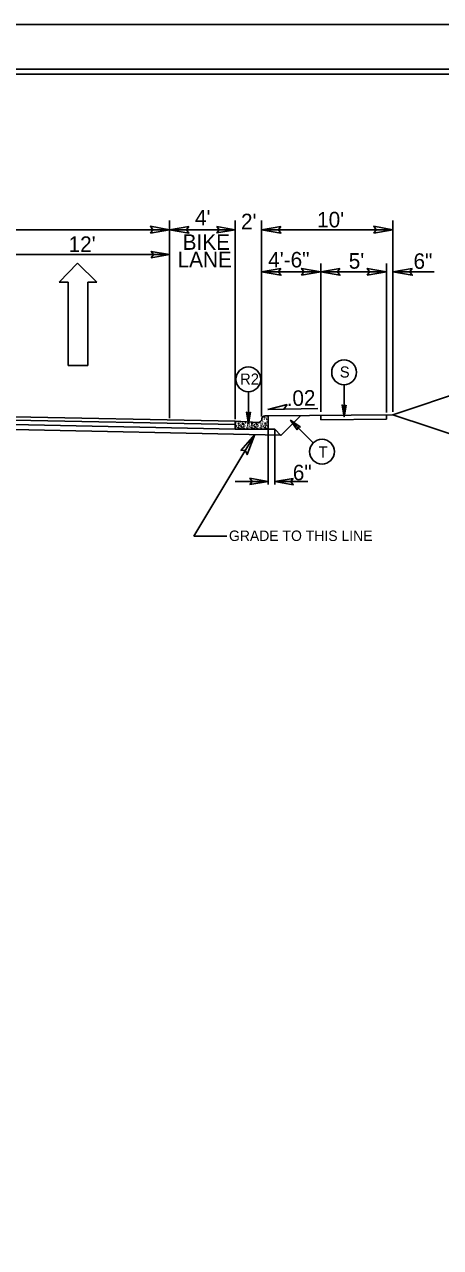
# Model space of a CAD drawing. Extents: x 957297 to 961629, y 830661 to 840840.
# Drawn here: x 959677 to 959886, y 839001 to 839615 of the extents above; entities that cross this region are included whole.
import ezdxf

# ---------------------------------------------------------------- set-up
doc = ezdxf.new("R2010")
doc.units = 0
for name, color, linetype in [('Old_Level_1', 7, 'Continuous'), ('Old_Level_11', 7, 'Continuous'), ('Old_Level_3', 7, 'Continuous'), ('Prop Dimension Text', 7, 'Continuous'), ('Prop Lane Arrow CELL', 7, 'Continuous'), ('Sheet Plot Border Inside CELL', 7, 'Continuous'), ('Sheet Plot Border Outside CELL', 7, 'Continuous'), ('Sheet Typical CELL', 7, 'Continuous'), ('Typical ID Circle CELL', 7, 'Continuous'), ('Typical Terminator CELL', 7, 'Continuous'), ('Typical Text ID Circle CELL', 7, 'Continuous')]:
    doc.layers.add(name, color=color, linetype=linetype)

# ---------------------------------------------------------------- blocks, each defined once
blk = doc.blocks.new('Lane Arrow Through')
at = {"layer": 'Prop Lane Arrow CELL'}
for p, q in [((-3.15, 1.6), (-3.15, 3.1)), ((-3.15, 3.1), (0, 0)), ((-17.15, 1.6), (-3.15, 1.6)), ((-17.15, -1.7), (-17.15, 1.6)), ((0, 0), (-3.15, -3.2)), ((-3.15, -1.7), (-17.15, -1.7)), ((-3.15, -3.2), (-3.15, -1.7))]:
    blk.add_line(p, q, dxfattribs=at)

msp = doc.modelspace()

# ---------------------------------------------------------------- linework, layer by layer
at = {"layer": 'Old_Level_1'}
for p, q in [((959749.66, 839516.83), (959749.66, 839417.53)), ((959782.66, 839516.83), (959782.66, 839417.03)), ((959795.87, 839516.83), (959795.87, 839418.23)), ((959861.91, 839516.83), (959861.91, 839420.69)), ((959494.54, 839512.21), (959749.66, 839512.21)), ((959749.66, 839512.21), (959782.66, 839512.21)), ((959861.91, 839512.21), (959795.87, 839512.21)), ((959656.18, 839499.67), (959749.66, 839499.67)), ((959825.59, 839491.06), (959795.87, 839491.06)), ((959825.59, 839495.22), (959825.59, 839420.69)), ((959858.61, 839491.06), (959825.59, 839491.06)), ((959858.61, 839495.22), (959858.61, 839420.32)), ((959861.91, 839491.06), (959882.58, 839491.06)), ((959861.91, 839419.21), (959939.1, 839444.94)), ((959824.16, 839422.35), (959799.05, 839421.85)), ((959494.54, 839421.75), (959782.66, 839415.93)), ((959494.54, 839420.03), (959782.66, 839414.2)), ((959494.54, 839417.77), (959782.66, 839411.95)), ((959861.91, 839419.21), (959798.95, 839418.58)), ((959805.6, 839408.81), (959815.53, 839418.74)), ((959825.59, 839418.84), (959825.59, 839416.67)), ((959858.61, 839417), (959825.59, 839416.67)), ((959858.61, 839419.18), (959858.61, 839417)), ((959939.1, 839393.48), (959861.91, 839419.21)), ((959494.54, 839415.28), (959805.61, 839408.99)), ((959799.24, 839411.95), (959802.54, 839411.88)), ((959799.24, 839384.05), (959799.24, 839411.67)), ((959802.54, 839411.88), (959805.6, 839408.81)), ((959802.54, 839384.05), (959802.54, 839411.67)), ((959761.73, 839358.18), (959792.43, 839409.25)), ((959799.24, 839385.63), (959782.64, 839385.63)), ((959819.14, 839385.63), (959802.54, 839385.63)), ((959778.35, 839358.18), (959761.73, 839358.18))]:
    msp.add_line(p, q, dxfattribs=at)
at = {"layer": 'Old_Level_11'}
for p, q in [((959808.79, 839424.26), (959799.05, 839421.85)), ((959807.06, 839422.01), (959808.79, 839424.26)), ((959799.05, 839421.85), (959807.06, 839422.01))]:
    msp.add_line(p, q, dxfattribs=at)
for points in [[(959740.05, 839510.55), (959749.66, 839512.21), (959740, 839513.91), (959741.22, 839512.21)], [(959759.27, 839513.86), (959749.66, 839512.21), (959759.33, 839510.49), (959758.1, 839512.21)], [(959805.48, 839513.86), (959795.87, 839512.21), (959805.54, 839510.49), (959804.31, 839512.21)], [(959852.3, 839510.55), (959861.91, 839512.21), (959852.25, 839513.91), (959853.47, 839512.21)], [(959805.48, 839492.71), (959795.87, 839491.06), (959805.54, 839489.34), (959804.31, 839491.06)], [(959815.98, 839489.4), (959825.59, 839491.06), (959815.93, 839492.77), (959817.15, 839491.06)], [(959835.2, 839492.71), (959825.59, 839491.06), (959835.26, 839489.34), (959834.03, 839491.06)], [(959849, 839489.4), (959858.61, 839491.06), (959848.95, 839492.77), (959850.17, 839491.06)], [(959871.52, 839492.71), (959861.91, 839491.06), (959871.58, 839489.34), (959870.35, 839491.06)], [(959785.42, 839401.14), (959792.43, 839409.25), (959788.55, 839399.18), (959787.66, 839401.3)]]:
    msp.add_lwpolyline(points, close=True, dxfattribs=at)
at = {"layer": 'Old_Level_3'}
for p, q in [((959795.9, 839416.39), (959795.75, 839416.42)), ((959795.79, 839416.53), (959795.9, 839416.39)), ((959798.95, 839418.58), (959797.57, 839418.58)), ((959799.24, 839415.26), (959799.24, 839418.3)), ((959794.2, 839415.35), (959782.66, 839415.93)), ((959782.66, 839415.93), (959782.66, 839411.95)), ((959782.66, 839411.95), (959799.24, 839411.95)), ((959783.92, 839415), (959784.5, 839415.03)), ((959784.5, 839414.45), (959783.92, 839415)), ((959784.13, 839412.98), (959783.95, 839412.36)), ((959783.95, 839412.36), (959784.59, 839412.33)), ((959784.59, 839412.33), (959784.13, 839412.98)), ((959784.5, 839415.03), (959784.5, 839414.45)), ((959786.18, 839414.39), (959787.02, 839414.63)), ((959786.92, 839414.14), (959786.18, 839414.39)), ((959786.86, 839412.67), (959786.3, 839412.27)), ((959786.3, 839412.27), (959787.2, 839412.06)), ((959787.2, 839412.06), (959786.86, 839412.67)), ((959787.02, 839414.63), (959786.92, 839414.14)), ((959790.65, 839415), (959791.23, 839415.03)), ((959791.23, 839414.45), (959790.65, 839415)), ((959790.86, 839412.98), (959790.68, 839412.36)), ((959790.68, 839412.36), (959791.32, 839412.33)), ((959791.32, 839412.33), (959790.86, 839412.98)), ((959791.23, 839415.03), (959791.23, 839414.45)), ((959792.91, 839414.39), (959793.74, 839414.63)), ((959793.65, 839414.14), (959792.91, 839414.39)), ((959793.59, 839412.67), (959793.03, 839412.27)), ((959793.03, 839412.27), (959793.93, 839412.06)), ((959793.93, 839412.06), (959793.59, 839412.67)), ((959793.74, 839414.63), (959793.65, 839414.14)), ((959794.2, 839415.35), (959794.2, 839415.35)), ((959797.38, 839415), (959797.96, 839415.03)), ((959797.96, 839414.45), (959797.38, 839415)), ((959797.58, 839412.98), (959797.41, 839412.36)), ((959797.41, 839412.36), (959798.05, 839412.33)), ((959798.05, 839412.33), (959797.58, 839412.98)), ((959797.96, 839415.03), (959797.96, 839414.45)), ((959799.24, 839411.95), (959799.24, 839415.26))]:
    msp.add_line(p, q, dxfattribs=at)
for centre in [(959796.26, 839416.45), (959796.3, 839417.74), (959797.25, 839416.94), (959797.4, 839417.86), (959798.26, 839417.49), (959798.42, 839416.75), (959799.18, 839416.85), (959782.87, 839414.54), (959783.15, 839415.65), (959783.21, 839413.07), (959783.36, 839413.62), (959784.16, 839413.95), (959784.41, 839413.41), (959784.93, 839413.86), (959785.08, 839415.46), (959785.08, 839412.33), (959785.52, 839413.19), (959785.6, 839412.08), (959785.63, 839414.26), (959785.81, 839413.38), (959785.91, 839412.85), (959786.34, 839414.85), (959786.86, 839413.38), (959787.51, 839413.65), (959787.78, 839415), (959788.46, 839412.76), (959788.86, 839414.6), (959788.89, 839413.8), (959788.98, 839413.53), (959789.14, 839412.61), (959789.6, 839414.54), (959789.94, 839413.07), (959790.09, 839413.62), (959790.89, 839413.95), (959791.14, 839413.41), (959791.66, 839413.86), (959791.81, 839412.33), (959792.24, 839413.19), (959792.33, 839412.08), (959792.36, 839414.26), (959792.54, 839413.38), (959792.63, 839412.85), (959793.07, 839414.85), (959793.59, 839413.38), (959794.23, 839413.65), (959794.51, 839415), (959795.19, 839412.76), (959795.5, 839415.62), (959795.59, 839414.6), (959795.62, 839413.8), (959795.71, 839413.53), (959795.86, 839412.61), (959796.33, 839414.54), (959796.6, 839415.65), (959796.66, 839413.07), (959796.82, 839413.62), (959797.62, 839413.95), (959797.86, 839413.41), (959798.39, 839413.86), (959798.54, 839415.46), (959798.54, 839412.33), (959798.97, 839413.19), (959799.06, 839412.08), (959799.09, 839414.26)]:
    msp.add_circle(centre, 0.0432, dxfattribs=at)
for centre, radius, start, end in [((959794.28, 839416.99), 1.64, 267.13759, 358.92665), ((959797.58, 839416.92), 1.66, 90, 178.92665), ((959798.95, 839418.29), 0.287, 0, 90), ((959799.06, 839418.51), 0.0432, 169.65309, 280.34691), ((959788.77, 839415.62), 0.0432, 164.11986, 10.16263), ((959791.81, 839415.46), 0.0432, 162.06203, 12.22046), ((959799.27, 839413.38), 0.0432, 150.41728, 209.58273)]:
    msp.add_arc(centre, radius, start, end, dxfattribs=at)
at = {"layer": 'Sheet Plot Border Inside CELL'}
msp.add_lwpolyline([(960390.3, 839592.94), (958723.8, 839592.94), (958723.8, 838537.84), (960390.3, 838537.84)], close=True, dxfattribs=at)
at = {"layer": 'Sheet Plot Border Outside CELL'}
msp.add_lwpolyline([(960394.8, 839615.39), (958710.8, 839615.39), (958710.8, 838515.39), (960394.8, 838515.39)], close=True, dxfattribs=at)
at = {"layer": 'Sheet Typical CELL'}
msp.add_lwpolyline([(960377.8, 839590.39), (958877.8, 839590.39), (958877.8, 838540.39), (960377.8, 838540.39)], close=True, dxfattribs=at)
at = {"layer": 'Typical ID Circle CELL'}
for p, q in [((959789.22, 839430.75), (959789.22, 839414.66)), ((959837.33, 839434.3), (959837.33, 839418.21)), ((959821.83, 839405.04), (959810.46, 839416.42))]:
    msp.add_line(p, q, dxfattribs=at)
for centre in [(959789.22, 839436.97), (959837.33, 839440.52), (959826.23, 839400.64)]:
    msp.add_circle(centre, 6.23, dxfattribs=at)
at = {"layer": 'Typical Terminator CELL'}
for points in [[(959773.44, 839513.79), (959782.66, 839512.21), (959773.39, 839510.57), (959774.57, 839512.21)], [(959740.44, 839498.08), (959749.66, 839499.67), (959740.39, 839501.3), (959741.57, 839499.67)], [(959838.33, 839423.97), (959837.33, 839418.21), (959836.31, 839424.01), (959837.33, 839423.27)], [(959790.22, 839420.42), (959789.22, 839414.66), (959788.2, 839420.45), (959789.22, 839419.72)], [(959813.83, 839411.64), (959810.46, 839416.42), (959815.28, 839413.04), (959814.03, 839412.84)], [(959790.01, 839384.05), (959799.24, 839385.63), (959789.96, 839387.27), (959791.14, 839385.63)], [(959811.76, 839387.22), (959802.54, 839385.63), (959811.81, 839383.99), (959810.63, 839385.63)]]:
    msp.add_lwpolyline(points, close=True, dxfattribs=at)

# ---------------------------------------------------------------- block references
at = {"layer": 'Old_Level_1', "xscale": 3, "yscale": 3, "rotation": 90}
msp.add_blockref('Lane Arrow Through', (959703.41, 839495.36), dxfattribs=at)

# ---------------------------------------------------------------- texts
at = {"layer": 'Old_Level_1'}
msp.add_text('GRADE TO THIS LINE', height=5.2473, dxfattribs=at).set_placement((959779.48, 839355.73))
at = {"layer": 'Old_Level_3'}
for s, p in [("4'", (959762.39, 839514.34)), ("10'", (959823.77, 839513.38)), ("2'", (959785.53, 839512.45)), ('BIKE', (959756.22, 839502.09)), ('LANE', (959753.64, 839493.35)), ('4\'-6"', (959799.18, 839493.25)), ("5'", (959839.68, 839492.62)), ('6"', (959872.23, 839492.53))]:
    msp.add_text(s, height=7.801, dxfattribs=at).set_placement(p)
at = {"layer": 'Prop Dimension Text'}
for s, rotation, p in [("12'", 0, (959698.86, 839501.05)), ('.02', 1.18394, (959808.54, 839423.54)), ('6"', 0, (959811.56, 839386.24))]:
    msp.add_text(s, height=7.801, rotation=rotation, dxfattribs=at).set_placement(p)
at = {"layer": 'Typical Text ID Circle CELL'}
for s, height, p in [('S', 5.57, (959835.16, 839437.89)), ('R2', 5.572, (959785.03, 839434.34)), ('T', 5.57, (959824.53, 839397.66))]:
    msp.add_text(s, height=height, dxfattribs=at).set_placement(p)

doc.saveas('drawing.dxf')
